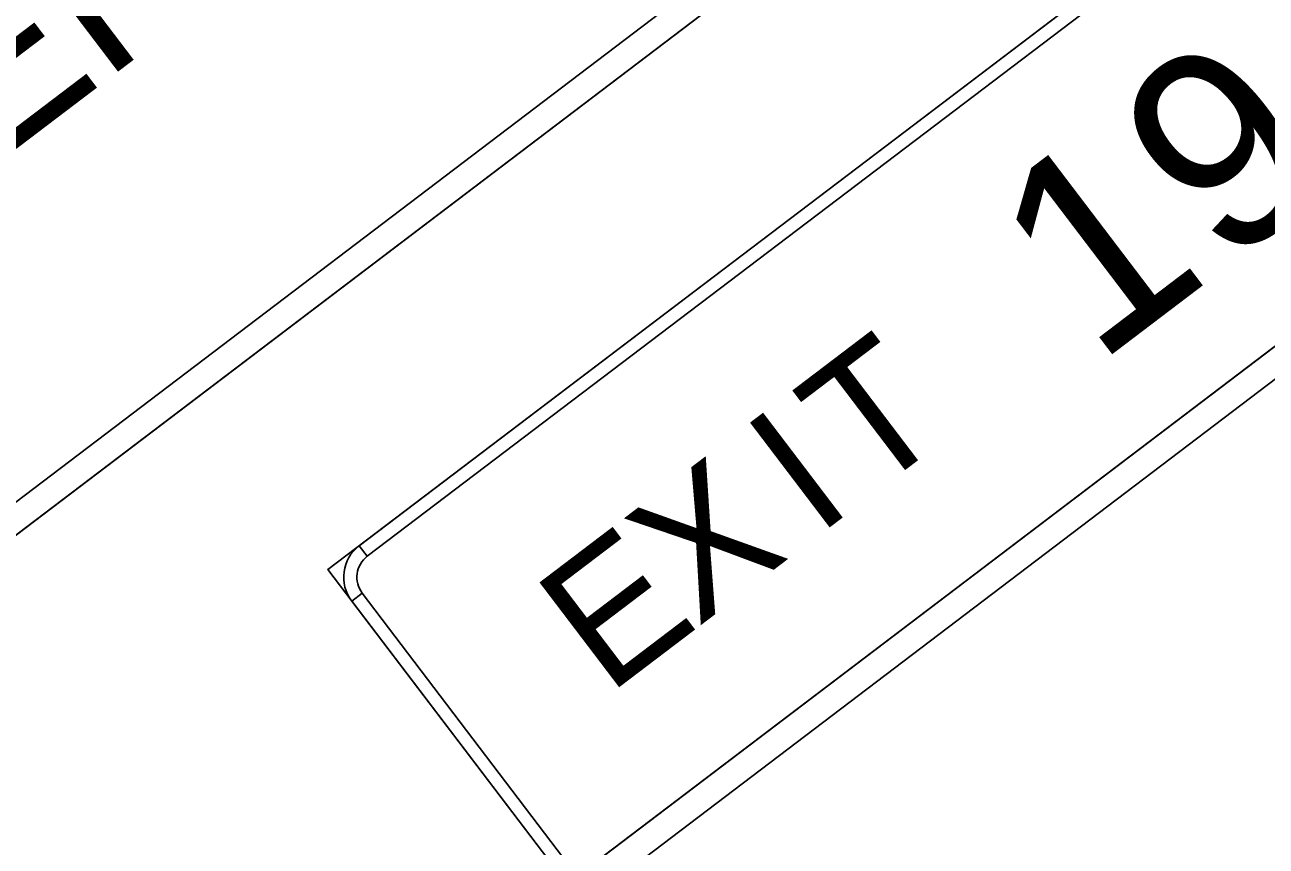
# Model space of a CAD drawing. Extents: x 2001876 to 2025694, y 804561 to 868938.
# Drawn here: x 2014782.3 to 2014901.7, y 822311.3 to 822390.4 of the extents above; entities that cross this region are included whole.
import ezdxf

# ---------------------------------------------------------------- set-up
doc = ezdxf.new("R2010")
doc.units = 0
doc.layers.add('RD_PD_CLEAR ZONE', color=7, linetype='Continuous')
doc.layers.add('TR SN EXTRUDED PANEL SIGNS - GROUND MOUNTED', color=7, linetype='Continuous')

msp = doc.modelspace()

# ---------------------------------------------------------------- linework, layer by layer
at = {"layer": 'RD_PD_CLEAR ZONE'}
msp.add_arc((2020767.46, 826282.99), 7994.76, 207.545411, 229.949057, dxfattribs=at)
at = {"layer": 'TR SN EXTRUDED PANEL SIGNS - GROUND MOUNTED'}
for p, q in [((2014815.25, 822339.21), (2014814.48, 822340.22)), ((2014813.75, 822334.89), (2014814.76, 822335.66))]:
    msp.add_line(p, q, dxfattribs=at)
for points in [[(2014653.83, 822244.33), (2014871.7, 822409.83), (2014802.74, 822500.61), (2014584.87, 822335.11), (2014653.83, 822244.33)], [(2014834.44, 822307.66), (2014925.22, 822376.62), (2014902.23, 822406.88), (2014811.45, 822337.92), (2014834.44, 822307.66)], [(2014899.97, 822403.57), (2014815.25, 822339.21), (2014814.48, 822340.22), (2014899.21, 822404.58), (2014899.97, 822403.57)], [(2014664.4, 822255.54), (2014858.06, 822402.66), (2014859.6, 822400.64), (2014665.94, 822253.53), (2014664.4, 822255.54)], [(2014795.92, 822144.78), (2015001.68, 822301.09), (2014937.32, 822385.81), (2014731.56, 822229.51), (2014795.92, 822144.78)], [(2014926.75, 822374.6), (2014745.19, 822236.68), (2014743.66, 822238.7), (2014925.22, 822376.62), (2014926.75, 822374.6)], [(2014814.76, 822335.66), (2014835.45, 822308.42), (2014834.44, 822307.66), (2014813.75, 822334.89), (2014814.76, 822335.66)]]:
    msp.add_lwpolyline(points, close=True, dxfattribs=at)
for radius in [3.8, 2.53]:
    msp.add_arc((2014816.78, 822337.19), radius, 127.222, 217.2216, dxfattribs=at)

# ---------------------------------------------------------------- texts
for s, height, p in [('MOVE OVER OR REDUCE', 15.2, (2014625.62, 822311.68)), ('SPEED FOR STOPPED', 15.2, (2014651.31, 822305.37)), ('EMERGENCY VEHICLES', 15.2, (2014659.53, 822285.79)), ('9', 19, (2014897.52, 822366.71)), ('1', 19, (2014885.39, 822357.49)), ('T', 12.67, (2014863.51, 822344.85)), ('I', 12.67, (2014858.5, 822341.04)), ('X', 12.67, (2014847.04, 822332.34)), ('E', 12.67, (2014838.38, 822325.76))]:
    msp.add_text(s, height=height, rotation=37.2218, dxfattribs=at).set_placement(p)

doc.saveas('drawing.dxf')
